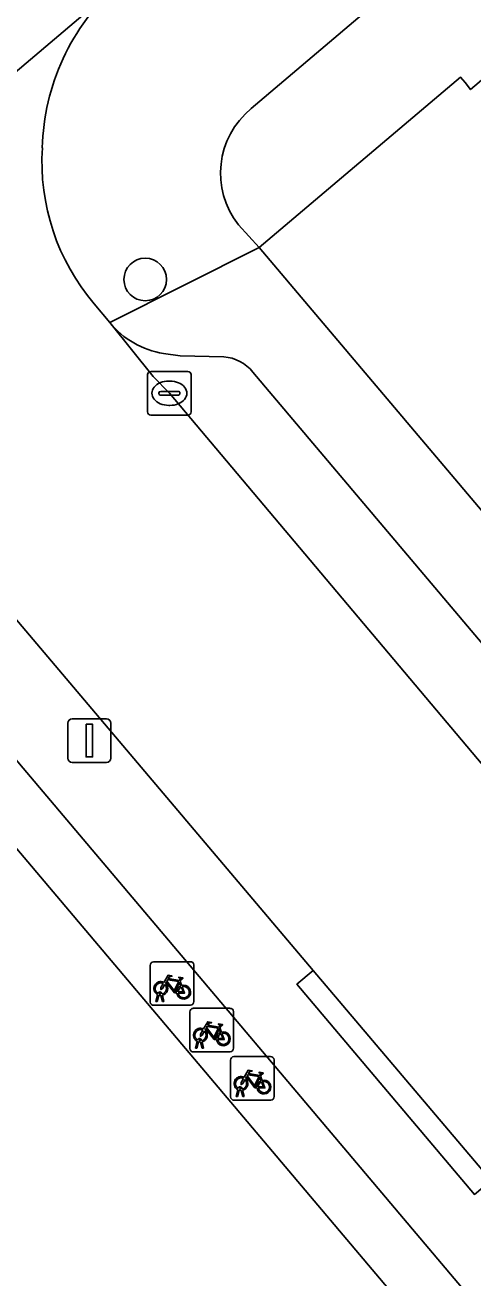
# Model space of a CAD drawing. Extents: x 162172 to 163187, y 382874 to 383685.
# Drawn here: x 162269.36 to 162279.65, y 383152.67 to 383181.44 of the extents above; entities that cross this region are included whole.
import ezdxf

# ---------------------------------------------------------------- set-up
doc = ezdxf.new("R2010")
doc.units = 0
for name, color, linetype in [('IMGEO_Boom', 7, 'Continuous'), ('IMGEO_Erf', 7, 'Continuous'), ('IMGEO_Fietsenrek', 7, 'Continuous'), ('IMGEO_Kolk', 7, 'Continuous'), ('IMGEO_Lichtmast', 7, 'Continuous'), ('IMGEO_Pand', 7, 'Continuous'), ('IMGEO_Parkeervlak_open', 7, 'Continuous'), ('IMGEO_Rijbaan_lokaal_gesloten', 7, 'Continuous'), ('IMGEO_Rijbaan_lokaal_open', 7, 'Continuous'), ('IMGEO_Voetpad_open', 7, 'Continuous')]:
    doc.layers.add(name, color=color, linetype=linetype)

msp = doc.modelspace()

# ---------------------------------------------------------------- linework, layer by layer
at = {"layer": 'IMGEO_Boom'}
msp.add_circle((162272.119, 383175.597), 0.489, dxfattribs=at)
at = {"layer": 'IMGEO_Erf'}
for points in [[(162274.262, 383176.853), (162274.737, 383176.332), (162279.362, 383180.242), (162279.467, 383180.119), (162279.593, 383179.957), (162279.944, 383180.254), (162284.121, 383183.784), (162288.168, 383187.204), (162292.698, 383191.033), (162296.742, 383194.45), (162301.217, 383198.233), (162305.729, 383202.045), (162309.801, 383205.487), (162309.568, 383205.774), (162310.04, 383206.173), (162314.195, 383209.68), (162313.812, 383210.067), (162313.64, 383210.241)], [(162310.951, 383210.32), (162292.555, 383194.763), (162274.555, 383179.518)], [(162292.775, 383136.6), (162292.721, 383136.685), (162272.278, 383160.872), (162265.384, 383169.014)]]:
    msp.add_lwpolyline(points, dxfattribs=at)
msp.add_lwpolyline([(162241.583, 383133.932), (162239.407, 383129.914), (162231.246, 383139.566), (162264.665, 383167.841), (162291.787, 383135.773), (162253.016, 383113.808), (162244.709, 383123.649), (162247.341, 383125.137)], close=True, dxfattribs=at)
msp.add_arc((162275.753, 383178.038), 1.904, 128.977, 218.4747, dxfattribs=at)
at = {"layer": 'IMGEO_Fietsenrek'}
for p, q in [((162272.235, 383159.009), (162272.235, 383159.85)), ((162272.235, 383159.85), (162272.235, 383159.009)), ((162272.31, 383159.934), (162273.151, 383159.934)), ((162273.151, 383159.934), (162272.31, 383159.934)), ((162273.235, 383159.859), (162273.235, 383159.018)), ((162273.235, 383159.018), (162273.235, 383159.859)), ((162272.922, 383159.483), (162272.958, 383159.388)), ((162272.362, 383159.018), (162272.401, 383159.178)), ((162272.396, 383159.018), (162272.362, 383159.018)), ((162272.431, 383159.166), (162272.396, 383159.018)), ((162272.473, 383159.19), (162272.472, 383159.194)), ((162272.514, 383159.018), (162272.48, 383159.16)), ((162272.504, 383159.201), (162272.505, 383159.194)), ((162272.512, 383159.164), (162272.547, 383159.018)), ((162272.547, 383159.018), (162272.514, 383159.018)), ((162273.16, 383158.934), (162272.319, 383158.934)), ((162272.319, 383158.934), (162273.16, 383158.934)), ((162273.146, 383157.939), (162273.146, 383158.78)), ((162273.146, 383158.78), (162273.146, 383157.939)), ((162273.221, 383158.864), (162274.062, 383158.864)), ((162274.062, 383158.864), (162273.221, 383158.864)), ((162274.146, 383158.789), (162274.146, 383157.948)), ((162274.146, 383157.948), (162274.146, 383158.789)), ((162273.833, 383158.413), (162273.869, 383158.318)), ((162273.384, 383158.12), (162273.383, 383158.124)), ((162273.415, 383158.131), (162273.416, 383158.124)), ((162274.071, 383157.864), (162273.23, 383157.864)), ((162273.23, 383157.864), (162274.071, 383157.864)), ((162273.273, 383157.948), (162273.312, 383158.108)), ((162273.307, 383157.948), (162273.273, 383157.948)), ((162273.342, 383158.096), (162273.307, 383157.948)), ((162273.425, 383157.948), (162273.391, 383158.09)), ((162273.423, 383158.094), (162273.458, 383157.948)), ((162273.458, 383157.948), (162273.425, 383157.948)), ((162274.079, 383156.83), (162274.079, 383157.671)), ((162274.079, 383157.671), (162274.079, 383156.83)), ((162274.154, 383157.755), (162274.995, 383157.755)), ((162274.995, 383157.755), (162274.154, 383157.755)), ((162275.079, 383157.68), (162275.079, 383156.839)), ((162275.079, 383156.839), (162275.079, 383157.68)), ((162274.766, 383157.304), (162274.802, 383157.209)), ((162274.206, 383156.839), (162274.245, 383156.999)), ((162274.275, 383156.987), (162274.24, 383156.839)), ((162274.317, 383157.011), (162274.316, 383157.015)), ((162274.358, 383156.839), (162274.324, 383156.981)), ((162274.348, 383157.022), (162274.349, 383157.015)), ((162274.356, 383156.985), (162274.391, 383156.839)), ((162275.004, 383156.755), (162274.163, 383156.755)), ((162274.163, 383156.755), (162275.004, 383156.755)), ((162274.24, 383156.839), (162274.206, 383156.839)), ((162274.391, 383156.839), (162274.358, 383156.839))]:
    msp.add_line(p, q, dxfattribs=at)
for points in [[(162272.548, 383159.46), (162272.643, 383159.624), (162272.729, 383159.61), (162272.731, 383159.601), (162272.675, 383159.59), (162272.648, 383159.545), (162272.904, 383159.504)], [(162272.904, 383159.504), (162272.929, 383159.553), (162272.923, 383159.557), (162272.9, 383159.561), (162272.888, 383159.568), (162272.887, 383159.571), (162272.889, 383159.576), (162272.984, 383159.561), (162272.986, 383159.551), (162272.976, 383159.538), (162272.964, 383159.532), (162272.95, 383159.538), (162272.922, 383159.483)], [(162272.569, 383159.408), (162272.517, 383159.318), (162272.477, 383159.293), (162272.478, 383159.34), (162272.533, 383159.434)], [(162272.844, 383159.216), (162272.794, 383159.216), (162272.603, 383159.467), (162272.584, 383159.435)], [(162272.891, 383159.479), (162272.634, 383159.52), (162272.617, 383159.491), (162272.784, 383159.271), (162272.891, 383159.479)], [(162272.939, 383159.381), (162272.909, 383159.458), (162272.8, 383159.24), (162272.843, 383159.24)], [(162272.873, 383159.24), (162272.993, 383159.239), (162272.949, 383159.353)], [(162272.969, 383159.36), (162273.024, 383159.215), (162272.874, 383159.215)], [(162273.459, 383158.39), (162273.554, 383158.554), (162273.64, 383158.54), (162273.642, 383158.531), (162273.586, 383158.52), (162273.559, 383158.475), (162273.815, 383158.434)], [(162273.802, 383158.409), (162273.545, 383158.45), (162273.528, 383158.421), (162273.695, 383158.201), (162273.802, 383158.409)], [(162273.815, 383158.434), (162273.84, 383158.483), (162273.834, 383158.487), (162273.811, 383158.491), (162273.799, 383158.498), (162273.798, 383158.501), (162273.8, 383158.506), (162273.895, 383158.491), (162273.897, 383158.481), (162273.887, 383158.468), (162273.875, 383158.462), (162273.861, 383158.468), (162273.833, 383158.413)], [(162273.48, 383158.338), (162273.428, 383158.248), (162273.388, 383158.223), (162273.389, 383158.27), (162273.444, 383158.364)], [(162273.755, 383158.146), (162273.705, 383158.146), (162273.514, 383158.397), (162273.495, 383158.365)], [(162273.85, 383158.311), (162273.82, 383158.388), (162273.711, 383158.17), (162273.754, 383158.17)], [(162273.784, 383158.17), (162273.904, 383158.169), (162273.86, 383158.283)], [(162273.88, 383158.29), (162273.935, 383158.145), (162273.785, 383158.145)], [(162274.392, 383157.281), (162274.487, 383157.445), (162274.573, 383157.431), (162274.575, 383157.422), (162274.519, 383157.411), (162274.492, 383157.366), (162274.748, 383157.325)], [(162274.688, 383157.037), (162274.638, 383157.037), (162274.447, 383157.288), (162274.428, 383157.256)], [(162274.735, 383157.3), (162274.478, 383157.341), (162274.461, 383157.312), (162274.628, 383157.092), (162274.735, 383157.3)], [(162274.783, 383157.202), (162274.753, 383157.279), (162274.644, 383157.061), (162274.687, 383157.061)], [(162274.748, 383157.325), (162274.773, 383157.374), (162274.767, 383157.378), (162274.744, 383157.382), (162274.732, 383157.389), (162274.731, 383157.392), (162274.733, 383157.397), (162274.828, 383157.382), (162274.83, 383157.372), (162274.82, 383157.359), (162274.808, 383157.353), (162274.794, 383157.359), (162274.766, 383157.304)], [(162274.413, 383157.229), (162274.361, 383157.139), (162274.321, 383157.114), (162274.322, 383157.161), (162274.377, 383157.255)], [(162274.717, 383157.061), (162274.837, 383157.06), (162274.793, 383157.174)], [(162274.813, 383157.181), (162274.868, 383157.036), (162274.718, 383157.036)]]:
    msp.add_lwpolyline(points, dxfattribs=at)
for centre, radius, start, end in [((162272.313, 383159.856), 0.0779, 92.4484, 184.2845), ((162272.313, 383159.856), 0.0779, 92.4484, 184.2845), ((162273.157, 383159.856), 0.0779, 2.4484, 94.2845), ((162273.157, 383159.856), 0.0779, 2.4484, 94.2845), ((162272.475, 383159.319), 0.159, 62.6766, 242.1369), ((162272.475, 383159.319), 0.129, 63.3192, 238.903), ((162272.475, 383159.319), 0.129, 283.6043, 43.4302), ((162272.475, 383159.319), 0.159, 283.5766, 46.6042), ((162273.002, 383159.235), 0.159, 113.3408, 178.3217), ((162273.002, 383159.235), 0.159, 187.0065, 105.7708), ((162273.002, 383159.235), 0.129, 113.923, 177.9556), ((162273.002, 383159.235), 0.129, 188.6715, 104.5883), ((162272.313, 383159.012), 0.0779, 182.4484, 274.2845), ((162272.313, 383159.012), 0.0779, 182.4484, 274.2845), ((162272.455, 383159.19), 0.0499, 12.8025, 158.6934), ((162272.475, 383159.319), 0.159, 253.9967, 271.7867), ((162272.455, 383159.19), 0.0174, 12.8025, 163.4502), ((162272.475, 383159.319), 0.129, 253.415, 269.0204), ((162273.157, 383159.012), 0.0779, 272.4484, 4.2845), ((162273.157, 383159.012), 0.0779, 272.4484, 4.2845), ((162273.224, 383158.786), 0.0779, 92.4484, 184.2845), ((162273.224, 383158.786), 0.0779, 92.4484, 184.2845), ((162274.068, 383158.786), 0.0779, 2.4484, 94.2845), ((162274.068, 383158.786), 0.0779, 2.4484, 94.2845), ((162273.386, 383158.249), 0.159, 62.6766, 242.1369), ((162273.386, 383158.249), 0.129, 63.3192, 238.903), ((162273.366, 383158.12), 0.0499, 12.8025, 158.6934), ((162273.366, 383158.12), 0.0174, 12.8025, 163.4502), ((162273.386, 383158.249), 0.129, 253.415, 269.0204), ((162273.386, 383158.249), 0.129, 283.6043, 43.4302), ((162273.386, 383158.249), 0.159, 283.5766, 46.6042), ((162273.913, 383158.165), 0.159, 113.3408, 178.3217), ((162273.913, 383158.165), 0.159, 187.0065, 105.7708), ((162273.913, 383158.165), 0.129, 113.923, 177.9556), ((162273.913, 383158.165), 0.129, 188.6715, 104.5883), ((162273.224, 383157.942), 0.0779, 182.4484, 274.2845), ((162273.224, 383157.942), 0.0779, 182.4484, 274.2845), ((162273.386, 383158.249), 0.159, 253.9967, 271.7867), ((162274.068, 383157.942), 0.0779, 272.4484, 4.2845), ((162274.068, 383157.942), 0.0779, 272.4484, 4.2845), ((162274.157, 383157.677), 0.0779, 92.4484, 184.2845), ((162274.157, 383157.677), 0.0779, 92.4484, 184.2845), ((162275.001, 383157.677), 0.0779, 2.4484, 94.2845), ((162275.001, 383157.677), 0.0779, 2.4484, 94.2845), ((162274.319, 383157.14), 0.159, 62.6766, 242.1369), ((162274.319, 383157.14), 0.129, 63.3192, 238.903), ((162274.319, 383157.14), 0.159, 283.5766, 46.6042), ((162274.299, 383157.011), 0.0499, 12.8025, 158.6934), ((162274.319, 383157.14), 0.159, 253.9967, 271.7867), ((162274.299, 383157.011), 0.0174, 12.8025, 163.4502), ((162274.319, 383157.14), 0.129, 253.415, 269.0204), ((162274.319, 383157.14), 0.129, 283.6043, 43.4302), ((162274.846, 383157.056), 0.159, 113.3408, 178.3217), ((162274.846, 383157.056), 0.159, 187.0065, 105.7708), ((162274.846, 383157.056), 0.129, 113.923, 177.9556), ((162274.846, 383157.056), 0.129, 188.6715, 104.5883), ((162274.157, 383156.833), 0.0779, 182.4484, 274.2845), ((162274.157, 383156.833), 0.0779, 182.4484, 274.2845), ((162275.001, 383156.833), 0.0779, 272.4484, 4.2845), ((162275.001, 383156.833), 0.0779, 272.4484, 4.2845)]:
    msp.add_arc(centre, radius, start, end, dxfattribs=at)
at = {"layer": 'IMGEO_Kolk'}
for p, q in [((162272.173, 383172.559), (162272.173, 383173.411)), ((162272.248, 383173.485), (162273.1, 383173.485)), ((162273.174, 383173.411), (162273.174, 383172.559)), ((162272.661, 383173.265), (162272.686, 383173.265)), ((162272.432, 383172.979), (162272.432, 383172.991)), ((162272.87, 383172.942), (162272.472, 383172.942)), ((162272.475, 383173.028), (162272.873, 383173.028)), ((162272.916, 383172.991), (162272.916, 383172.979)), ((162272.684, 383172.705), (162272.659, 383172.705)), ((162273.1, 383172.485), (162272.248, 383172.485))]:
    msp.add_line(p, q, dxfattribs=at)
for points in [[(162272.173, 383172.559), (162272.173, 383173.411)], [(162272.248, 383173.485), (162273.1, 383173.485)], [(162273.174, 383173.411), (162273.174, 383172.559)], [(162273.1, 383172.485), (162272.248, 383172.485)]]:
    msp.add_lwpolyline(points, dxfattribs=at)
for centre, radius, start, end in [((162272.25, 383173.409), 0.0765, 91.552, 178.448), ((162272.25, 383173.409), 0.0765, 91.552, 178.448), ((162273.098, 383173.409), 0.0765, 1.552, 88.448), ((162273.098, 383173.409), 0.0765, 1.552, 88.448), ((162272.472, 383172.988), 0.0403, 85.8775, 175.7526), ((162272.469, 383172.978), 0.0366, 178.938, 274.7102), ((162272.873, 383172.985), 0.043, 264.8664, 352.4533), ((162272.877, 383172.99), 0.0386, 1.7309, 96.639), ((162272.25, 383172.561), 0.0765, 181.552, 268.448), ((162272.25, 383172.561), 0.0765, 181.552, 268.448), ((162273.098, 383172.561), 0.0765, 271.552, 358.448), ((162273.098, 383172.561), 0.0765, 271.552, 358.448)]:
    msp.add_arc(centre, radius, start, end, dxfattribs=at)
for centre, major_axis, ratio, start_param, end_param in [((162272.66, 383172.985), (-0.387, 0.002), 0.722429, 4.712389, 7.853982), ((162272.685, 383172.985), (-0.39, 0.002), 0.717154, 1.570796, 4.712389)]:
    msp.add_ellipse(centre, major_axis=major_axis, ratio=ratio, start_param=start_param, end_param=end_param, dxfattribs=at)
at = {"layer": 'IMGEO_Lichtmast'}
for p, q in [((162270.338, 383164.609), (162270.338, 383165.409)), ((162270.338, 383165.409), (162270.338, 383164.609)), ((162270.438, 383165.509), (162271.228, 383165.509)), ((162271.228, 383165.509), (162270.438, 383165.509)), ((162271.328, 383165.409), (162271.328, 383164.609)), ((162271.328, 383164.609), (162271.328, 383165.409)), ((162271.228, 383164.509), (162270.438, 383164.509)), ((162270.438, 383164.509), (162271.228, 383164.509))]:
    msp.add_line(p, q, dxfattribs=at)
msp.add_lwpolyline([(162270.758, 383165.384), (162270.908, 383165.384), (162270.908, 383164.634), (162270.758, 383164.634), (162270.758, 383165.384)], dxfattribs=at)
for centre, start, end in [((162270.438, 383165.409), 90, 180), ((162270.438, 383165.409), 90, 180), ((162271.228, 383165.409), 0, 90), ((162271.228, 383165.409), 360, 90), ((162270.438, 383164.609), 180, 270), ((162270.438, 383164.609), 180, 270), ((162271.228, 383164.609), 270, 0), ((162271.228, 383164.609), 270, 0)]:
    msp.add_arc(centre, 0.1, start, end, dxfattribs=at)
at = {"layer": 'IMGEO_Pand'}
for points in [[(162286.238, 383172.979), (162279.944, 383180.254), (162279.593, 383179.957), (162279.467, 383180.119), (162279.362, 383180.242), (162274.737, 383176.332), (162281.412, 383168.439), (162286.04, 383172.353), (162285.814, 383172.621)], [(162291.787, 383135.773), (162264.665, 383167.841), (162231.246, 383139.566), (162239.407, 383129.914), (162241.583, 383133.932), (162247.341, 383125.137), (162244.709, 383123.649), (162253.016, 383113.808)]]:
    msp.add_lwpolyline(points, close=True, dxfattribs=at)
at = {"layer": 'IMGEO_Parkeervlak_open'}
for points in [[(162271.302, 383174.605), (162272.303, 383173.366), (162272.674, 383172.984), (162285.517, 383157.752), (162296.202, 383145.116), (162298.527, 383142.396)], [(162273.924, 383173.822), (162272.924, 383173.844), (162272.538, 383173.894)], [(162298.095, 383145.637), (162297.831, 383145.99), (162274.594, 383173.469)]]:
    msp.add_lwpolyline(points, dxfattribs=at)
for centre, radius, start, end in [((162272.867, 383175.896), 2.028, 219.5119, 260.6694), ((162273.845, 383172.86), 0.965, 39.1162, 85.3174)]:
    msp.add_arc(centre, radius, start, end, dxfattribs=at)
at = {"layer": 'IMGEO_Rijbaan_lokaal_gesloten'}
msp.add_lwpolyline([(162260.178, 383172.747), (162265.108, 383176.952), (162271.49, 383182.353), (162271.73, 383182.56), (162274.707, 383185.133), (162290.464, 383198.471), (162297.367, 383204.306), (162306.826, 383212.329), (162308.435, 383213.679), (162308.622, 383213.836), (162314.609, 383218.937), (162320.978, 383224.002)], dxfattribs=at)
at = {"layer": 'IMGEO_Rijbaan_lokaal_open'}
for points in [[(162271.49, 383182.353), (162265.108, 383176.952), (162260.178, 383172.747), (162260.704, 383172.835)], [(162299.002, 383141.868), (162298.527, 383142.396), (162296.202, 383145.116), (162285.517, 383157.752), (162272.674, 383172.984), (162272.303, 383173.366), (162271.302, 383174.605), (162270.945, 383175.04)], [(162266.946, 383170.378), (162267.745, 383169.423), (162268.153, 383168.966), (162275.979, 383159.733), (162280.064, 383154.913), (162281.1, 383153.659), (162291.122, 383141.836), (162293.849, 383138.608)]]:
    msp.add_lwpolyline(points, dxfattribs=at)
for centre, radius, start, end in [((162274.882, 383178.507), 5.129, 131.4122, 178.7557), ((162274.773, 383178.3), 5.028, 176.3761, 220.417)]:
    msp.add_arc(centre, radius, start, end, dxfattribs=at)
at = {"layer": 'IMGEO_Voetpad_open'}
for points in [[(162274.555, 383179.518), (162292.555, 383194.763), (162310.951, 383210.32)], [(162270.945, 383175.04), (162271.302, 383174.605), (162274.737, 383176.332), (162274.262, 383176.853)], [(162300.554, 383145.796), (162293.888, 383153.688), (162289.573, 383158.763), (162287.676, 383161.058), (162286.7, 383162.189), (162284.736, 383164.507), (162281.412, 383168.439), (162274.737, 383176.332), (162271.302, 383174.605)], [(162272.538, 383173.894), (162272.924, 383173.844), (162273.924, 383173.822)], [(162274.594, 383173.469), (162297.831, 383145.99), (162298.095, 383145.637)], [(162268.153, 383168.966), (162267.745, 383169.423), (162266.946, 383170.378), (162265.384, 383169.014), (162272.278, 383160.872), (162292.721, 383136.685), (162292.775, 383136.6)], [(162293.849, 383138.608), (162291.122, 383141.836), (162281.1, 383153.659), (162280.064, 383154.913), (162279.683, 383154.591), (162275.604, 383159.416), (162275.979, 383159.733), (162268.153, 383168.966)]]:
    msp.add_lwpolyline(points, dxfattribs=at)
msp.add_lwpolyline([(162280.064, 383154.913), (162275.979, 383159.733), (162275.604, 383159.416), (162279.683, 383154.591)], close=True, dxfattribs=at)
for centre, radius, start, end in [((162274.882, 383178.507), 5.129, 131.4122, 178.7557), ((162275.753, 383178.038), 1.904, 128.977, 218.4747), ((162274.773, 383178.3), 5.028, 176.3761, 220.417), ((162272.867, 383175.896), 2.028, 219.5119, 260.6694), ((162273.845, 383172.86), 0.965, 39.1162, 85.3174)]:
    msp.add_arc(centre, radius, start, end, dxfattribs=at)

doc.saveas('drawing.dxf')
